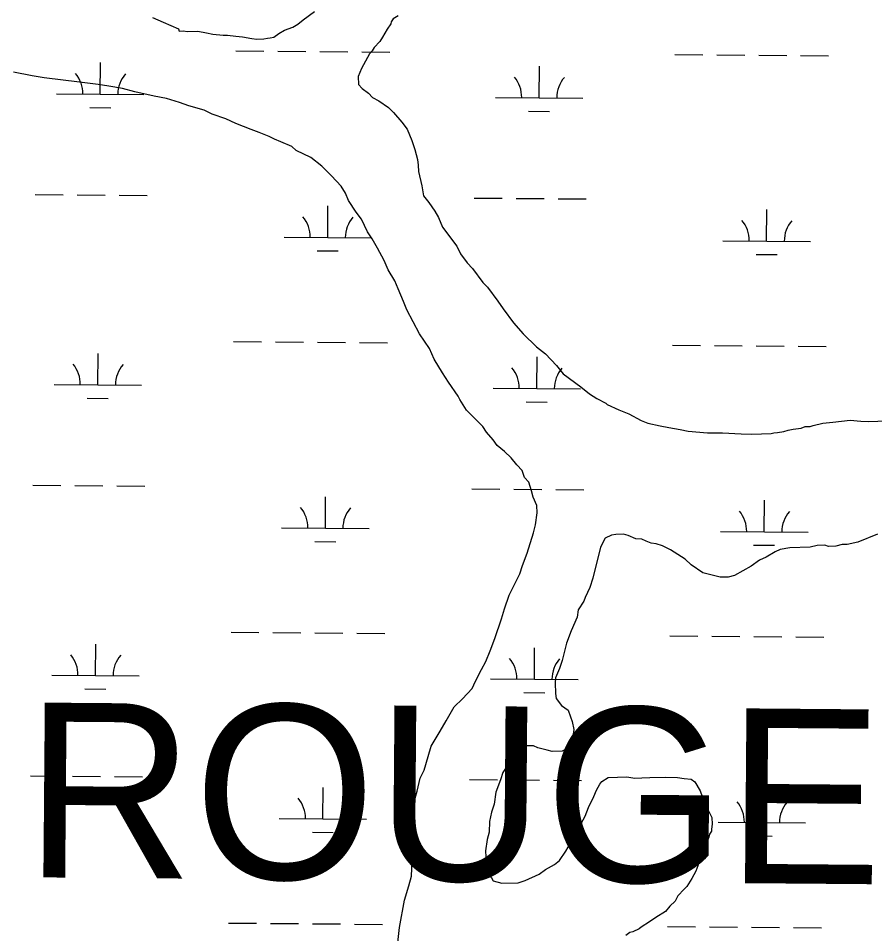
# Model space of a CAD drawing. Extents: x 3271442 to 3309282, y 752266 to 777610.
# Drawn here: x 3304754 to 3305734, y 770842 to 771889 of the extents above; entities that cross this region are included whole.
import ezdxf

# ---------------------------------------------------------------- set-up
doc = ezdxf.new("R2010")
doc.units = 0
for name, color, linetype in [('V-SITE-VEGE', 7, 'Continuous'), ('V-TOPO-GNAM-IDEN', 7, 'Continuous'), ('V-WETL-SWMP', 7, 'Continuous')]:
    doc.layers.add(name, color=color, linetype=linetype)

msp = doc.modelspace()

# ---------------------------------------------------------------- linework, layer by layer
at = {"layer": 'V-SITE-VEGE'}
for p, q in [((3305080.4, 771887.7), (3305093.1, 771897.2)), ((3304907.8, 771890.1), (3304920.2, 771884.8)), ((3304920.2, 771884.8), (3304937.6, 771877.2)), ((3305074, 771882.6), (3305080.4, 771887.7)), ((3305181, 771885.4), (3305180.3, 771882.9)), ((3305183.3, 771888.7), (3305181, 771885.4)), ((3305188.9, 771892.2), (3305183.3, 771888.7)), ((3304937.6, 771877.2), (3304938.5, 771874.8)), ((3304938.5, 771874.8), (3304943.4, 771875)), ((3304943.4, 771875), (3304947.5, 771874.3)), ((3304947.5, 771874.3), (3304959.8, 771874.7)), ((3304959.8, 771874.7), (3304969.7, 771872.6)), ((3305052.3, 771872.1), (3305058.7, 771875.6)), ((3305058.7, 771875.6), (3305068.4, 771879.2)), ((3305068.4, 771879.2), (3305074, 771882.6)), ((3305176.4, 771877.1), (3305170.9, 771867.9)), ((3305180.3, 771882.9), (3305176.4, 771877.1)), ((3304969.7, 771872.6), (3304977.1, 771871.2)), ((3304977.1, 771871.2), (3304988.6, 771870)), ((3304988.6, 771870), (3304993.5, 771870.1)), ((3304993.5, 771870.1), (3305003.3, 771868.8)), ((3305003.3, 771868.8), (3305010.7, 771868.2)), ((3305010.7, 771868.2), (3305021.4, 771866.1)), ((3305021.4, 771866.1), (3305027.1, 771865.5)), ((3305027.1, 771865.5), (3305035.3, 771865.8)), ((3305035.3, 771865.8), (3305039.4, 771866.7)), ((3305039.4, 771866.7), (3305042.6, 771866.9)), ((3305042.6, 771866.9), (3305046.7, 771867.8)), ((3305046.7, 771867.8), (3305052.3, 771872.1)), ((3305170.9, 771867.9), (3305167.8, 771862.9)), ((3305161.5, 771856.1), (3305159.2, 771852)), ((3305167.8, 771862.9), (3305161.5, 771856.1)), ((3305156.1, 771848.6), (3305146.8, 771831.9)), ((3305159.2, 771852), (3305156.1, 771848.6)), ((3304770.2, 771823.4), (3304748.8, 771827.6)), ((3304784.2, 771821.4), (3304770.2, 771823.4)), ((3305146.8, 771831.9), (3305143, 771822.8)), ((3305143, 771822.8), (3305143.3, 771813.8)), ((3304824.4, 771816.2), (3304784.2, 771821.4)), ((3304845.7, 771813.7), (3304824.4, 771816.2)), ((3304858.1, 771811.6), (3304845.7, 771813.7)), ((3304873.7, 771808.9), (3304858.1, 771811.6)), ((3305143.3, 771813.8), (3305147.6, 771809.1)), ((3304887.7, 771805.3), (3304873.7, 771808.9)), ((3304910, 771800.3), (3304887.7, 771805.3)), ((3305147.6, 771809.1), (3305155.1, 771803.6)), ((3305155.1, 771803.6), (3305159.4, 771798.8)), ((3304924, 771797.5), (3304910, 771800.3)), ((3304938.8, 771793.1), (3304924, 771797.5)), ((3304949.6, 771789.3), (3304938.8, 771793.1)), ((3305159.4, 771798.8), (3305166.8, 771795)), ((3305166.8, 771795), (3305177.7, 771787.2)), ((3304966.9, 771784.2), (3304949.6, 771789.3)), ((3304976.1, 771779.6), (3304966.9, 771784.2)), ((3305177.7, 771787.2), (3305183.6, 771781.7)), ((3305183.6, 771781.7), (3305193, 771770.5)), ((3304991.8, 771774.4), (3304976.1, 771779.6)), ((3305003.4, 771769.1), (3304991.8, 771774.4)), ((3305193, 771770.5), (3305199, 771762.5)), ((3305020.8, 771762.3), (3305003.4, 771769.1)), ((3305029.9, 771758.5), (3305020.8, 771762.3)), ((3305199, 771762.5), (3305204.3, 771749.6)), ((3305041.5, 771754), (3305029.9, 771758.5)), ((3305047.3, 771750.9), (3305041.5, 771754)), ((3305054.8, 771747.9), (3305047.3, 771750.9)), ((3305204.3, 771749.6), (3305208, 771739.1)), ((3305067.2, 771742.6), (3305054.8, 771747.9)), ((3305072.3, 771737.9), (3305067.2, 771742.6)), ((3305088.9, 771730.2), (3305072.3, 771737.9)), ((3305208, 771739.1), (3305210.8, 771727.8)), ((3305101.5, 771720), (3305088.9, 771730.2)), ((3305210.8, 771727.8), (3305211.8, 771721.3)), ((3305112.5, 771709), (3305101.5, 771720)), ((3305211.8, 771721.3), (3305212.1, 771713.9)), ((3305123.5, 771697.1), (3305112.5, 771709)), ((3305212.1, 771713.9), (3305215.9, 771697.7)), ((3305128.7, 771689.1), (3305123.5, 771697.1)), ((3305215.9, 771697.7), (3305217.9, 771686.3)), ((3305132.2, 771681), (3305128.7, 771689.1)), ((3305217.9, 771686.3), (3305223.9, 771678.4)), ((3305140.9, 771667.4), (3305132.2, 771681)), ((3305223.9, 771678.4), (3305230.8, 771668.8)), ((3305146.9, 771659.4), (3305140.9, 771667.4)), ((3305230.8, 771668.8), (3305235.1, 771661.6)), ((3305153.9, 771644.9), (3305146.9, 771659.4)), ((3305235.1, 771661.6), (3305239.6, 771650.3)), ((3305159.1, 771636.9), (3305153.9, 771644.9)), ((3305239.6, 771650.3), (3305255.8, 771628.7)), ((3305165.1, 771626.5), (3305159.1, 771636.9)), ((3305173, 771612.1), (3305165.1, 771626.5)), ((3305255.8, 771628.7), (3305260.2, 771619.9)), ((3305260.2, 771619.9), (3305267.9, 771609.5)), ((3305177.4, 771601.6), (3305173, 771612.1)), ((3305267.9, 771609.5), (3305273.8, 771603.2)), ((3305273.8, 771603.2), (3305285.8, 771587.2)), ((3305185.2, 771588.8), (3305177.4, 771601.6)), ((3305188.8, 771579.9), (3305185.2, 771588.8)), ((3305285.8, 771587.2), (3305290.9, 771581.7)), ((3305290.9, 771581.7), (3305302.9, 771565.7)), ((3305195, 771565.4), (3305188.8, 771579.9)), ((3305198.6, 771555.7), (3305195, 771565.4)), ((3305302.9, 771565.7), (3305308.9, 771556.9)), ((3305213.4, 771528.4), (3305198.6, 771555.7)), ((3305308.9, 771556.9), (3305320.9, 771541)), ((3305320.9, 771541), (3305331.9, 771528.3)), ((3305224.6, 771511.6), (3305213.4, 771528.4)), ((3305331.9, 771528.3), (3305347.2, 771513.3)), ((3305229.9, 771499.5), (3305224.6, 771511.6)), ((3305347.2, 771513.3), (3305357.2, 771505.4)), ((3305239.4, 771483.5), (3305229.9, 771499.5)), ((3305357.2, 771505.4), (3305369.9, 771491.9)), ((3305369.9, 771491.9), (3305377.6, 771482.4)), ((3305246.3, 771473.1), (3305239.4, 771483.5)), ((3305377.6, 771482.4), (3305397.7, 771467.5)), ((3305257.5, 771457.1), (3305246.3, 771473.1)), ((3305397.7, 771467.5), (3305407.8, 771459.7)), ((3305259.2, 771453.1), (3305257.5, 771457.1)), ((3305407.8, 771459.7), (3305416.2, 771454.2)), ((3305267, 771441.1), (3305259.2, 771453.1)), ((3305416.2, 771454.2), (3305426.2, 771448.9)), ((3305426.2, 771448.9), (3305427.8, 771447.3)), ((3305427.8, 771447.3), (3305441.1, 771441.2)), ((3305272.9, 771434.7), (3305267, 771441.1)), ((3305285.6, 771422.1), (3305272.9, 771434.7)), ((3305441.1, 771441.2), (3305452.7, 771436.7)), ((3305452.7, 771436.7), (3305466.9, 771429)), ((3305466.9, 771429), (3305474.3, 771426)), ((3305474.3, 771426), (3305488.3, 771423.1)), ((3305663.3, 771423.3), (3305674.6, 771426.1)), ((3305674.6, 771426.1), (3305686, 771427.3)), ((3305686, 771427.3), (3305705.6, 771429.6)), ((3305705.6, 771429.6), (3305717.9, 771428.4)), ((3305717.9, 771428.4), (3305726.9, 771427.9)), ((3305726.9, 771427.9), (3305765.3, 771429.2)), ((3305289.9, 771415.7), (3305285.6, 771422.1)), ((3305297.6, 771406.9), (3305289.9, 771415.7)), ((3305488.3, 771423.1), (3305498.2, 771421)), ((3305498.2, 771421), (3305511.4, 771419)), ((3305511.4, 771419), (3305520.4, 771416.9)), ((3305520.4, 771416.9), (3305542.6, 771415.2)), ((3305542.6, 771415.2), (3305559.7, 771414.9)), ((3305559.7, 771414.9), (3305581, 771414)), ((3305581, 771414), (3305593.3, 771413.6)), ((3305593.3, 771413.6), (3305615.4, 771414.3)), ((3305615.4, 771414.3), (3305618.6, 771415.2)), ((3305618.6, 771415.2), (3305622.7, 771415.4)), ((3305622.7, 771415.4), (3305630, 771416.4)), ((3305630, 771416.4), (3305634.8, 771418.2)), ((3305634.8, 771418.2), (3305640.5, 771419.3)), ((3305640.5, 771419.3), (3305649.5, 771420.4)), ((3305649.5, 771420.4), (3305654.3, 771422.2)), ((3305654.3, 771422.2), (3305660, 771422.4)), ((3305660, 771422.4), (3305663.3, 771423.3)), ((3305301.9, 771400.6), (3305297.6, 771406.9)), ((3305310.3, 771393.5), (3305301.9, 771400.6)), ((3305317.9, 771386.4), (3305310.3, 771393.5)), ((3305324.7, 771378.4), (3305317.9, 771386.4)), ((3305330.6, 771372.1), (3305324.7, 771378.4)), ((3305333.4, 771364), (3305330.6, 771372.1)), ((3305338.4, 771358.4), (3305333.4, 771364)), ((3305341.2, 771348.7), (3305338.4, 771358.4)), ((3305343.1, 771341.4), (3305341.2, 771348.7)), ((3305347.5, 771331.8), (3305343.1, 771341.4)), ((3305347.8, 771323.6), (3305347.5, 771331.8)), ((3305345.8, 771309.6), (3305347.8, 771323.6)), ((3305343.6, 771300.6), (3305345.8, 771309.6)), ((3305336.2, 771277.4), (3305343.6, 771300.6)), ((3305432.9, 771297.8), (3305425.6, 771294.3)), ((3305437.7, 771298.8), (3305432.9, 771297.8)), ((3305446.7, 771299.1), (3305437.7, 771298.8)), ((3305451.7, 771297.7), (3305446.7, 771299.1)), ((3305736.9, 771299), (3305714.3, 771290.1)), ((3305424.1, 771291.8), (3305421.8, 771286.8)), ((3305425.6, 771294.3), (3305424.1, 771291.8)), ((3305460.8, 771293.9), (3305451.7, 771297.7)), ((3305467.3, 771293.3), (3305460.8, 771293.9)), ((3305472.3, 771291), (3305467.3, 771293.3)), ((3305478.1, 771288.7), (3305472.3, 771291)), ((3305483.9, 771288.1), (3305478.1, 771288.7)), ((3305491.3, 771285.9), (3305483.9, 771288.1)), ((3305714.3, 771290.1), (3305702.2, 771287.2)), ((3305331, 771263.4), (3305336.2, 771277.4)), ((3305420.2, 771284.3), (3305411.6, 771248.9)), ((3305421.8, 771286.8), (3305420.2, 771284.3)), ((3305500.4, 771281.3), (3305491.3, 771285.9)), ((3305517.2, 771270.4), (3305500.4, 771281.3)), ((3305619.9, 771278.8), (3305609.5, 771272.7)), ((3305625.5, 771281.4), (3305619.9, 771278.8)), ((3305636.9, 771283.4), (3305625.5, 771281.4)), ((3305659.8, 771284.2), (3305636.9, 771283.4)), ((3305667.9, 771286.1), (3305659.8, 771284.2)), ((3305676.9, 771286.4), (3305667.9, 771286.1)), ((3305681, 771284.9), (3305676.9, 771286.4)), ((3305689.2, 771285.2), (3305681, 771284.9)), ((3305696.5, 771287.1), (3305689.2, 771285.2)), ((3305702.2, 771287.2), (3305696.5, 771287.1)), ((3305523.9, 771264.1), (3305517.2, 771270.4)), ((3305602.2, 771269.2), (3305592.6, 771262.3)), ((3305609.5, 771272.7), (3305602.2, 771269.2)), ((3305328.1, 771253.5), (3305331, 771263.4)), ((3305537.3, 771254.7), (3305523.9, 771264.1)), ((3305592.6, 771262.3), (3305573.4, 771251.9)), ((3305315.8, 771229.3), (3305328.1, 771253.5)), ((3305411.6, 771248.9), (3305407.9, 771238.1)), ((3305557.1, 771249.7), (3305537.3, 771254.7)), ((3305566.1, 771250), (3305557.1, 771249.7)), ((3305573.4, 771251.9), (3305566.1, 771250)), ((3305407.9, 771238.1), (3305402.5, 771226.5)), ((3305310.6, 771213.6), (3305315.8, 771229.3)), ((3305402.5, 771226.5), (3305401, 771222.4)), ((3305401, 771222.4), (3305394.8, 771212.4)), ((3305306.9, 771202.1), (3305310.6, 771213.6)), ((3305393.5, 771204.1), (3305386.7, 771188.4)), ((3305394.8, 771212.4), (3305393.5, 771204.1)), ((3305299.5, 771179.7), (3305306.9, 771202.1)), ((3305386.7, 771188.4), (3305381.4, 771174.3)), ((3305294.2, 771165.7), (3305299.5, 771179.7)), ((3305381.4, 771174.3), (3305376.3, 771154.5)), ((3305288.9, 771153.2), (3305294.2, 771165.7)), ((3305284.3, 771144.1), (3305288.9, 771153.2)), ((3305376.3, 771154.5), (3305373.4, 771145.4)), ((3305277.4, 771130.8), (3305284.3, 771144.1)), ((3305373.4, 771145.4), (3305368.8, 771134.6)), ((3305273.6, 771122.5), (3305277.4, 771130.8)), ((3305368.8, 771134.6), (3305368.2, 771128.9)), ((3305262.5, 771110.6), (3305273.6, 771122.5)), ((3305368.2, 771128.9), (3305368.6, 771116.6)), ((3305253, 771101.3), (3305262.5, 771110.6)), ((3305368.6, 771116.6), (3305369.6, 771111)), ((3305369.6, 771111), (3305375.6, 771103)), ((3305243.8, 771085.5), (3305253, 771101.3)), ((3305375.6, 771103), (3305383.2, 771097.5)), ((3305383.2, 771097.5), (3305385.9, 771090.2)), ((3305385.9, 771090.2), (3305387.7, 771084.6)), ((3305236.8, 771073.8), (3305243.8, 771085.5)), ((3305387.7, 771084.6), (3305389.6, 771075.7)), ((3305226.7, 771056.3), (3305236.8, 771073.8)), ((3305389.6, 771075.7), (3305388.3, 771065)), ((3305343.6, 771056.9), (3305335.5, 771056.7)), ((3305348.6, 771054.7), (3305343.6, 771056.9)), ((3305388.3, 771065), (3305387, 771056.8)), ((3305223, 771044.7), (3305226.7, 771056.3)), ((3305321.8, 771048.9), (3305317.9, 771043.8)), ((3305326.6, 771052.3), (3305321.8, 771048.9)), ((3305331.4, 771054.9), (3305326.6, 771052.3)), ((3305335.5, 771056.7), (3305331.4, 771054.9)), ((3305359.3, 771051.8), (3305348.6, 771054.7)), ((3305365.1, 771050.3), (3305359.3, 771051.8)), ((3305376.5, 771050.7), (3305365.1, 771050.3)), ((3305382.2, 771053.3), (3305376.5, 771050.7)), ((3305387, 771056.8), (3305382.2, 771053.3)), ((3305218.7, 771029.1), (3305223, 771044.7)), ((3305317.9, 771043.8), (3305313.3, 771033.9)), ((3305214.1, 771019.9), (3305218.7, 771029.1)), ((3305308.7, 771026.3), (3305305.7, 771018.1)), ((3305313.3, 771033.9), (3305308.7, 771026.3)), ((3305210.5, 771005.1), (3305214.1, 771019.9)), ((3305305.7, 771018.1), (3305300.4, 771004)), ((3305419.5, 771012.9), (3305421.9, 771016.2)), ((3305421.9, 771016.2), (3305429.1, 771020.6)), ((3305429.1, 771020.6), (3305450.3, 771021.3)), ((3305450.3, 771021.3), (3305459.3, 771019.9)), ((3305459.3, 771019.9), (3305467.5, 771020.2)), ((3305467.5, 771020.2), (3305476.5, 771020.5)), ((3305476.5, 771020.5), (3305494.4, 771021.1)), ((3305494.4, 771021.1), (3305508.4, 771020.8)), ((3305508.4, 771020.8), (3305515.8, 771019.4)), ((3305515.8, 771019.4), (3305524, 771018.8)), ((3305524, 771018.8), (3305528.1, 771015.7)), ((3305528.1, 771015.7), (3305534.2, 771005.3)), ((3305208.3, 770996.8), (3305210.5, 771005.1)), ((3305412.6, 770998.8), (3305415.6, 771006.2)), ((3305415.6, 771006.2), (3305419.5, 771012.9)), ((3305534.2, 771005.3), (3305538.7, 770992.4)), ((3305207.2, 770981.2), (3305208.3, 770996.8)), ((3305300.4, 771004), (3305298.5, 770990)), ((3305406.5, 770986.3), (3305412.6, 770998.8)), ((3305298.5, 770990), (3305295.5, 770980.9)), ((3305402.7, 770976.4), (3305406.5, 770986.3)), ((3305538.7, 770992.4), (3305547.5, 770974.7)), ((3305208.1, 770955.1), (3305207.2, 770981.2)), ((3305295.5, 770980.9), (3305293.4, 770970.2)), ((3305395.8, 770963.9), (3305402.7, 770976.4)), ((3305547.5, 770974.7), (3305547.8, 770967.3)), ((3305293.4, 770970.2), (3305293, 770958)), ((3305390.4, 770955.5), (3305395.8, 770963.9)), ((3305547.8, 770967.3), (3305547.1, 770961.6)), ((3305205.4, 770936.2), (3305208.1, 770955.1)), ((3305293, 770958), (3305290.8, 770949.7)), ((3305385.8, 770945.5), (3305390.4, 770955.5)), ((3305544.2, 770952.5), (3305539.6, 770940.9)), ((3305544.9, 770955.8), (3305544.2, 770952.5)), ((3305547.2, 770959.1), (3305544.9, 770955.8)), ((3305547.1, 770961.6), (3305547.2, 770959.1)), ((3305290.8, 770949.7), (3305288.8, 770936.6)), ((3305380.4, 770936.4), (3305385.8, 770945.5)), ((3305205, 770924.8), (3305205.4, 770936.2)), ((3305288.8, 770936.6), (3305289, 770930)), ((3305373.4, 770925.5), (3305380.4, 770936.4)), ((3305539.6, 770940.9), (3305529.1, 770913.6)), ((3305203.9, 770907.6), (3305205, 770924.8)), ((3305289, 770930), (3305291.9, 770918.7)), ((3305357.4, 770915.2), (3305367.8, 770921.2)), ((3305367.8, 770921.2), (3305373.4, 770925.5)), ((3305291.9, 770918.7), (3305292.9, 770913)), ((3305292.9, 770913), (3305293, 770908.9)), ((3305350.2, 770910), (3305357.4, 770915.2)), ((3305529.1, 770913.6), (3305524.5, 770905.2)), ((3305201, 770896.8), (3305203.9, 770907.6)), ((3305293, 770908.9), (3305295.6, 770905.7)), ((3305295.6, 770905.7), (3305297.3, 770902.5)), ((3305297.3, 770902.5), (3305307.2, 770899.6)), ((3305307.2, 770899.6), (3305326, 770900.2)), ((3305326, 770900.2), (3305334.1, 770902.9)), ((3305334.1, 770902.9), (3305350.2, 770910)), ((3305524.5, 770905.2), (3305519.1, 770896)), ((3305195.9, 770880.3), (3305201, 770896.8)), ((3305515.9, 770892.7), (3305508.8, 770885.1)), ((3305519.1, 770896), (3305515.9, 770892.7)), ((3305190.4, 770849.1), (3305195.9, 770880.3)), ((3305505.7, 770879.2), (3305499.4, 770873.3)), ((3305508.8, 770885.1), (3305505.7, 770879.2)), ((3305499.4, 770873.3), (3305494.7, 770867.4)), ((3305483.5, 770860.5), (3305476.3, 770855.4)), ((3305494.7, 770867.4), (3305483.5, 770860.5)), ((3305188.5, 770831.8), (3305190.4, 770849.1)), ((3305464.3, 770847.6), (3305457, 770844.1)), ((3305466.7, 770849.3), (3305464.3, 770847.6)), ((3305476.3, 770855.4), (3305466.7, 770849.3)), ((3305453.8, 770843.2), (3305449, 770839.7)), ((3305457, 770844.1), (3305453.8, 770843.2))]:
    msp.add_line(p, q, dxfattribs=at)
at = {"layer": 'V-WETL-SWMP'}
for p, q in [((3305003.2, 771852.1), (3305035.2, 771851.8)), ((3305051.2, 771851.7), (3305083.2, 771851.4)), ((3305099.2, 771851.3), (3305131.2, 771851)), ((3305147.2, 771850.9), (3305179.2, 771850.6)), ((3305505.1, 771847.9), (3305537.1, 771847.7)), ((3305553.1, 771847.5), (3305585.1, 771847.3)), ((3305601.1, 771847.2), (3305633.1, 771846.9)), ((3305649.1, 771846.8), (3305681.1, 771846.5)), ((3304848.2, 771802.6), (3304848.5, 771838.6)), ((3305350.1, 771798.5), (3305350.4, 771834.5)), ((3304798.2, 771803), (3304898.2, 771802.2)), ((3305300.1, 771798.9), (3305400.1, 771798.1)), ((3304836.1, 771787.3), (3304860.1, 771787.1)), ((3305338, 771783.1), (3305362, 771782.9)), ((3304773.9, 771687.8), (3304805.9, 771687.5)), ((3304821.9, 771687.4), (3304853.9, 771687.1)), ((3304869.9, 771687), (3304901.9, 771686.7)), ((3305275.8, 771683.7), (3305307.8, 771683.4)), ((3305323.8, 771683.3), (3305355.8, 771683)), ((3305371.8, 771682.9), (3305403.8, 771682.6)), ((3305108.3, 771638.6), (3305108.6, 771674.6)), ((3305610.2, 771634.5), (3305610.5, 771670.5)), ((3305058.3, 771639), (3305158.3, 771638.2)), ((3305560.2, 771634.9), (3305660.2, 771634.1)), ((3305096.2, 771623.3), (3305120.2, 771623.1)), ((3305598.1, 771619.1), (3305622.1, 771618.9)), ((3305000.5, 771519.4), (3305032.5, 771519.2)), ((3305048.5, 771519), (3305080.5, 771518.8)), ((3305096.5, 771518.6), (3305128.5, 771518.4)), ((3305144.5, 771518.2), (3305176.5, 771518)), ((3305502.4, 771515.3), (3305534.4, 771515)), ((3305550.4, 771514.9), (3305582.4, 771514.6)), ((3305598.4, 771514.5), (3305630.4, 771514.2)), ((3305646.4, 771514.1), (3305678.4, 771513.8)), ((3304845.5, 771469.9), (3304845.8, 771505.9)), ((3305347.4, 771465.8), (3305347.7, 771501.8)), ((3304795.5, 771470.4), (3304895.5, 771469.5)), ((3305297.4, 771466.2), (3305397.4, 771465.4)), ((3304833.4, 771454.6), (3304857.4, 771454.4)), ((3305335.2, 771450.5), (3305359.2, 771450.3)), ((3304771.1, 771355.1), (3304803.1, 771354.9)), ((3304819.1, 771354.7), (3304851.1, 771354.5)), ((3304867.1, 771354.3), (3304899.1, 771354.1)), ((3305273, 771351), (3305305, 771350.7)), ((3305321, 771350.6), (3305353, 771350.3)), ((3305105.6, 771305.9), (3305105.9, 771341.9)), ((3305369, 771350.2), (3305401, 771349.9)), ((3305607.5, 771301.8), (3305607.8, 771337.8)), ((3305055.6, 771306.3), (3305155.6, 771305.5)), ((3305557.5, 771302.2), (3305657.5, 771301.4)), ((3305093.4, 771290.6), (3305117.4, 771290.4)), ((3305595.3, 771286.5), (3305619.3, 771286.3)), ((3304997.7, 771186.8), (3305029.7, 771186.5)), ((3305045.7, 771186.4), (3305077.7, 771186.1)), ((3305093.7, 771186), (3305125.7, 771185.7)), ((3305141.7, 771185.6), (3305173.7, 771185.3)), ((3305499.6, 771182.6), (3305531.6, 771182.4)), ((3304842.7, 771137.3), (3304843, 771173.3)), ((3305547.6, 771182.2), (3305579.6, 771182)), ((3305595.6, 771181.8), (3305627.6, 771181.6)), ((3305643.6, 771181.4), (3305675.6, 771181.2)), ((3305344.6, 771133.2), (3305344.9, 771169.1)), ((3304792.7, 771137.7), (3304892.7, 771136.9)), ((3305294.6, 771133.6), (3305394.6, 771132.7)), ((3304830.6, 771122), (3304854.6, 771121.8)), ((3305332.5, 771117.8), (3305356.5, 771117.6)), ((3304768.4, 771022.5), (3304800.4, 771022.2)), ((3304816.4, 771022.1), (3304848.4, 771021.8)), ((3304864.4, 771021.7), (3304896.4, 771021.4)), ((3305270.3, 771018.3), (3305302.3, 771018.1)), ((3305318.3, 771017.9), (3305350.3, 771017.7)), ((3305366.3, 771017.5), (3305398.3, 771017.3)), ((3305102.8, 770973.3), (3305103.1, 771009.3)), ((3305604.7, 770969.1), (3305605, 771005.1)), ((3305052.8, 770973.7), (3305152.8, 770972.9)), ((3305554.7, 770969.6), (3305654.7, 770968.7)), ((3305090.7, 770957.9), (3305114.7, 770957.7)), ((3305592.6, 770953.8), (3305616.6, 770953.6)), ((3304995, 770854.1), (3305027, 770853.8)), ((3305043, 770853.7), (3305075, 770853.4)), ((3305091, 770853.3), (3305123, 770853)), ((3305139, 770852.9), (3305171, 770852.6)), ((3305496.9, 770850), (3305528.9, 770849.7)), ((3305544.9, 770849.6), (3305576.9, 770849.3)), ((3305592.9, 770849.2), (3305624.9, 770848.9)), ((3305640.9, 770848.8), (3305672.9, 770848.5))]:
    msp.add_line(p, q, dxfattribs=at)
for centre, start, end in [((3304793, 771803.5), 358.7563, 40.2999), ((3304903.5, 771802.6), 138.7563, 180.2999), ((3305294.9, 771799.4), 358.7563, 40.2999), ((3305405.4, 771798.5), 138.7563, 180.2999), ((3305053.1, 771639.5), 358.7563, 40.2999), ((3305163.6, 771638.6), 138.7563, 180.2999), ((3305555, 771635.4), 358.7563, 40.2999), ((3305665.5, 771634.5), 138.7563, 180.2999), ((3304790.2, 771470.9), 358.7563, 40.2999), ((3304900.7, 771470), 138.7563, 180.2999), ((3305292.1, 771466.7), 358.7563, 40.2999), ((3305402.6, 771465.8), 138.7563, 180.2999), ((3305050.3, 771306.9), 358.7563, 40.2999), ((3305160.8, 771306), 138.7563, 180.2999), ((3305552.2, 771302.7), 358.7563, 40.2999), ((3305662.7, 771301.8), 138.7563, 180.2999), ((3304787.5, 771138.2), 358.7563, 40.2999), ((3304898, 771137.3), 138.7563, 180.2999), ((3305289.4, 771134.1), 358.7563, 40.2999), ((3305399.9, 771133.2), 138.7563, 180.2999), ((3305047.6, 770974.2), 358.7563, 40.2999), ((3305158.1, 770973.3), 138.7563, 180.2999), ((3305549.5, 770970.1), 358.7563, 40.2999), ((3305660, 770969.2), 138.7563, 180.2999)]:
    msp.add_arc(centre, 35.2, start, end, dxfattribs=at)

# ---------------------------------------------------------------- texts
at = {"layer": 'V-TOPO-GNAM-IDEN'}
msp.add_text('ROUGE', height=200, rotation=359.5281, dxfattribs=at).set_placement((3304761.2, 770906.5))

doc.saveas('drawing.dxf')
